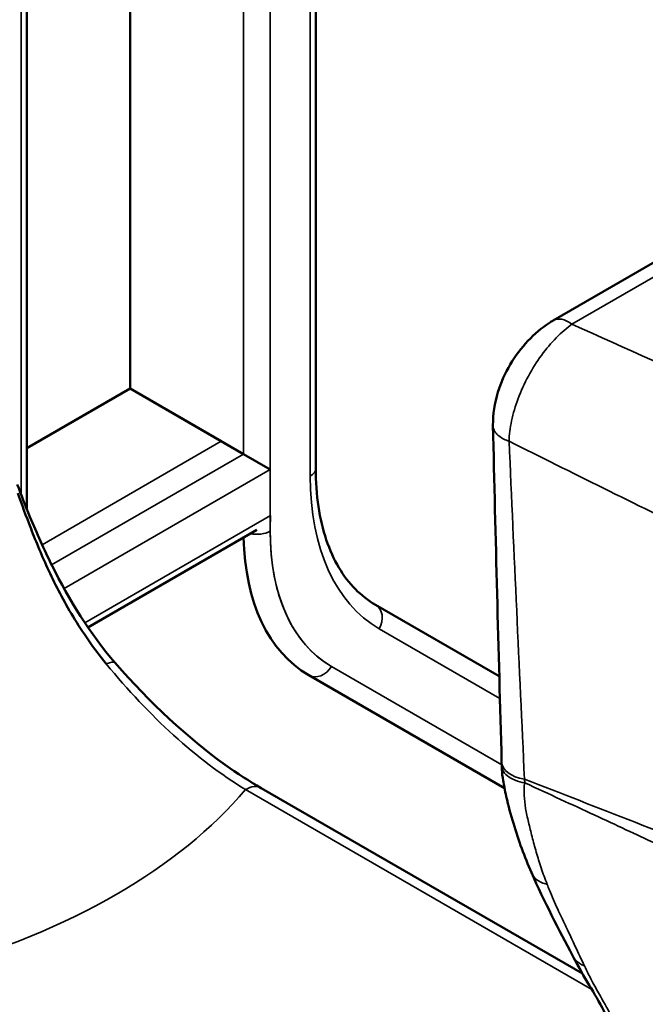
# Model space of a CAD drawing. Header units: millimetres. Extents: x 0 to 14369, y -869 to 2970.
# Tile 643 of 656: x 3814 to 3824, y 1630 to 1645. Entities that reach past the tile are written whole.
import ezdxf

# ---------------------------------------------------------------- set-up
doc = ezdxf.new("R2010")
doc.units = ezdxf.units.MM
doc.header["$LTSCALE"] = 10
doc.layers.add('Sichtbar (ISO)', color=7, linetype='Continuous', lineweight=50)
doc.layers.add('Sichtbar schmal (ISO)', color=7, linetype='Continuous', lineweight=35)

msp = doc.modelspace()

# ---------------------------------------------------------------- linework, layer by layer
at = {"layer": 'Sichtbar (ISO)'}
for p, q in [((3818.921, 1638.242), (3818.921, 1662.93)), ((3818.921, 1638.242), (3818.921, 1662.93)), ((3815.969, 1660.988), (3815.969, 1639.51)), ((3815.969, 1639.51), (3815.969, 1660.988)), ((3814.325, 1637.6), (3814.325, 1660.783)), ((3814.325, 1637.6), (3814.325, 1660.783)), ((3830.24, 1644.949), (3822.694, 1640.593)), ((3814.325, 1638.561), (3815.969, 1639.51)), ((3815.969, 1639.51), (3814.325, 1638.561)), ((3817.419, 1638.673), (3815.969, 1639.51)), ((3815.969, 1639.51), (3817.772, 1638.469)), ((3818.197, 1638.224), (3817.772, 1638.469)), ((3814.325, 1637.463), (3814.325, 1637.463)), ((3814.325, 1637.463), (3814.325, 1637.463)), ((3815.299, 1635.715), (3817.984, 1637.266)), ((3821.838, 1634.938), (3819.868, 1636.075)), ((3821.838, 1634.938), (3819.868, 1636.075)), ((3815.205, 1635.661), (3815.206, 1635.661)), ((3818.808, 1634.956), (3821.922, 1633.158)), ((3818.808, 1634.956), (3821.922, 1633.158)), ((3818.054, 1633.16), (3823.159, 1630.212)), ((3823.007, 1630.489), (3823.007, 1630.489))]:
    msp.add_line(p, q, dxfattribs=at)
for centre, major_axis, ratio, start_param, end_param in [((3821.308, 1639.286), (-2.5, -4.33), 0.57735, 5.522643, 6.283185), ((3815.356, 1634.82), (0.377, 0.328), 0.260129, 6.283184, 6.283848), ((3822.375, 1633.591), (-0.5, -0.014), 0.595235, 0.000004, 0.003937)]:
    msp.add_ellipse(centre, major_axis=major_axis, ratio=ratio, start_param=start_param, end_param=end_param, dxfattribs=at)
for points, knots in [([(3821.738, 1638.929), (3821.737, 1639.098), (3821.762, 1639.279), (3821.863, 1639.606), (3821.931, 1639.756), (3822.093, 1640.03), (3822.189, 1640.157), (3822.398, 1640.38), (3822.513, 1640.479), (3822.655, 1640.569), (3822.674, 1640.581), (3822.694, 1640.593)], [0, 0, 0, 0, 0.0567267, 0.0567267, 0.1052116, 0.1052116, 0.1522458, 0.1522458, 0.1996317, 0.1996317, 0.2071699, 0.2071699, 0.2071699, 0.2071699]), ([(3818.921, 1638.242), (3818.921, 1638.029), (3818.935, 1637.826), (3818.992, 1637.445), (3819.034, 1637.268), (3819.143, 1636.944), (3819.21, 1636.797), (3819.365, 1636.535), (3819.453, 1636.421), (3819.647, 1636.224), (3819.753, 1636.142), (3819.868, 1636.075)], [3.1415927, 3.1415927, 3.1415927, 3.1415927, 3.2986723, 3.2986723, 3.4557519, 3.4557519, 3.6128316, 3.6128316, 3.7699112, 3.7699112, 3.9269908, 3.9269908, 3.9269908, 3.9269908]), ([(3818.921, 1638.242), (3818.921, 1638.029), (3818.935, 1637.826), (3818.992, 1637.445), (3819.034, 1637.268), (3819.143, 1636.944), (3819.21, 1636.797), (3819.365, 1636.535), (3819.453, 1636.421), (3819.647, 1636.224), (3819.753, 1636.142), (3819.868, 1636.075)], [3.1415927, 3.1415927, 3.1415927, 3.1415927, 3.2986723, 3.2986723, 3.4557519, 3.4557519, 3.6128316, 3.6128316, 3.7699112, 3.7699112, 3.9269908, 3.9269908, 3.9269908, 3.9269908]), ([(3814.175, 1637.985), (3814.234, 1637.828), (3814.303, 1637.652), (3814.482, 1637.218), (3814.599, 1636.954), (3814.999, 1636.153), (3815.329, 1635.614), (3815.734, 1635.148)], [0.011219, 0.011219, 0.011219, 0.011219, 0.0774711, 0.0774711, 0.1707457, 0.1707457, 0.3635278, 0.3635278, 0.3635278, 0.3635278]), ([(3814.184, 1637.849), (3814.245, 1637.676), (3814.383, 1637.297), (3814.66, 1636.624), (3815.04, 1635.888), (3815.387, 1635.384), (3815.59, 1635.135)], [0.0021521, 0.0021521, 0.0021521, 0.0021521, 0.25, 0.5, 0.75, 1, 1, 1, 1]), ([(3815.734, 1635.148), (3816.282, 1634.517), (3816.883, 1633.956), (3817.673, 1633.393), (3817.864, 1633.27), (3818.054, 1633.16)], [0, 0, 0, 0, 0.2603472, 0.2603472, 0.3429717, 0.3429717, 0.3429717, 0.3429717]), ([(3821.877, 1633.518), (3821.876, 1633.537), (3821.876, 1633.554), (3821.876, 1633.571), (3821.876, 1633.574), (3821.876, 1633.576)], [0, 0, 0, 0, 0.006247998, 0.006247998, 0.007406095, 0.007406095, 0.007406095, 0.007406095]), ([(3822.349, 1631.816), (3822.239, 1632.066), (3822.144, 1632.327), (3822.021, 1632.737), (3821.983, 1632.878), (3821.939, 1633.071), (3821.929, 1633.119), (3821.913, 1633.205), (3821.906, 1633.241), (3821.89, 1633.336), (3821.882, 1633.397), (3821.878, 1633.478), (3821.877, 1633.498), (3821.877, 1633.518)], [0, 0, 0, 0, 0.1182305, 0.1182305, 0.178174, 0.178174, 0.1967044, 0.1967044, 0.2120995, 0.2120995, 0.2325805, 0.2325805, 0.2392735, 0.2392735, 0.2392735, 0.2392735]), ([(3823.778, 1628.629), (3823.744, 1628.971), (3823.663, 1629.261), (3823.422, 1629.792), (3823.246, 1630.052), (3823.056, 1630.396), (3823.031, 1630.442), (3823.007, 1630.489)], [0, 0, 0, 0, 0.1409185, 0.1409185, 0.2952903, 0.2952903, 0.3186021, 0.3186021, 0.3186021, 0.3186021])]:
    msp.add_open_spline(points, degree=3, knots=knots, dxfattribs=at)
for points in [[(3821.876, 1633.577), (3821.826, 1635.358), (3821.78, 1637.141), (3821.737, 1638.926)], [(3821.738, 1638.929), (3821.738, 1638.928), (3821.738, 1638.927), (3821.738, 1638.926)], [(3823.007, 1630.489), (3822.784, 1630.916), (3822.553, 1631.351), (3822.348, 1631.817)]]:
    msp.add_open_spline(points, degree=3, dxfattribs=at)
at = {"layer": 'Sichtbar schmal (ISO)'}
for p, q in [((3817.772, 1662.947), (3817.772, 1638.469)), ((3817.772, 1638.469), (3817.772, 1662.947)), ((3818.197, 1637.245), (3818.197, 1662.947)), ((3818.197, 1662.947), (3818.197, 1638.224)), ((3818.833, 1662.807), (3818.833, 1638.119)), ((3818.833, 1638.119), (3818.833, 1662.807)), ((3814.237, 1660.661), (3814.237, 1637.823)), ((3814.237, 1637.823), (3814.237, 1660.661)), ((3822.994, 1640.535), (3830.54, 1644.892)), ((3817.419, 1638.673), (3814.569, 1637.028)), ((3817.772, 1638.469), (3814.722, 1636.708)), ((3818.197, 1638.224), (3814.919, 1636.332)), ((3814.237, 1637.702), (3814.237, 1637.701)), ((3814.237, 1637.701), (3814.237, 1637.702)), ((3815.249, 1635.788), (3818.203, 1637.493)), ((3814.51, 1636.994), (3814.51, 1636.994)), ((3814.653, 1636.668), (3814.652, 1636.668)), ((3814.84, 1636.287), (3814.839, 1636.286)), ((3815.157, 1635.735), (3815.158, 1635.735)), ((3821.848, 1634.586), (3819.931, 1635.693)), ((3819.931, 1635.693), (3821.848, 1634.586)), ((3819.17, 1635.093), (3821.877, 1633.53)), ((3821.877, 1633.53), (3819.17, 1635.093)), ((3817.804, 1633.136), (3823.31, 1629.956))]:
    msp.add_line(p, q, dxfattribs=at)
for centre, major_axis, ratio, start_param, end_param in [((3822.944, 1640.16), (-0.25, 0.433), 0.57735, 5.355885, 6.283134), ((3818.621, 1638.242), (0.3, 0), 0.57735, 5.497787, 6.283185), ((3818.621, 1638.242), (0.3, 0), 0.57735, 5.497787, 6.283185), ((3822.581, 1640.283), (-2.65, -4.59), 0.57735, 5.497787, 6.283185), ((3822.581, 1640.283), (-2.65, -4.59), 0.57735, 5.497787, 6.283185), ((3821.52, 1639.163), (-2.35, -4.07), 0.57735, 5.433914, 6.283185), ((3821.308, 1639.286), (-2.5, -4.33), 0.57735, 5.522643, 6.283185), ((3817.984, 1637.367), (-0.3, 0), 0.57735, 1.212477, 2.356194), ((3821.52, 1639.163), (-2.35, -4.07), 0.57735, 5.497787, 6.283185), ((3819.718, 1635.816), (0.15, 0.26), 0.816497, 4.712389, 6.283185), ((3819.718, 1635.816), (0.15, 0.26), 0.816497, 4.712389, 6.283185), ((3815.356, 1634.82), (0.377, 0.328), 0.260129, 0.000663, 0.699265), ((3818.958, 1635.215), (-0.15, -0.26), 0.816497, 0, 1.570796), ((3818.958, 1635.215), (-0.15, -0.26), 0.816497, 0, 1.570796), ((3822.375, 1633.591), (-0.5, -0.014), 0.595235, 0.003937, 1.277481), ((3817.804, 1632.727), (0.25, 0.433), 0.57735, 0, 0.785404), ((3808.191, 1635.828), (-10.684, 0), 0.57735, 2.022432, 2.689957)]:
    msp.add_ellipse(centre, major_axis=major_axis, ratio=ratio, start_param=start_param, end_param=end_param, dxfattribs=at)
for points in [[(3821.994, 1638.675), (3821.992, 1638.775), (3822.026, 1638.995), (3822.128, 1639.352), (3822.293, 1639.713), (3822.503, 1640.047), (3822.743, 1640.331), (3822.911, 1640.476), (3822.994, 1640.535)], [(3822.994, 1640.535), (3823.846, 1640.153), (3824.697, 1639.771), (3825.547, 1639.388)], [(3824.998, 1637.187), (3823.995, 1637.678), (3822.994, 1638.173), (3821.994, 1638.675)], [(3821.994, 1638.675), (3822.073, 1636.878), (3822.156, 1635.088), (3822.239, 1633.302)], [(3817.804, 1633.136), (3817.024, 1633.609), (3816.275, 1634.298), (3815.59, 1635.135)], [(3822.243, 1633.243), (3822.232, 1633.177), (3822.229, 1633.045), (3822.253, 1632.839), (3822.301, 1632.619), (3822.359, 1632.386), (3822.424, 1632.143), (3822.503, 1631.89), (3822.565, 1631.717), (3822.599, 1631.629)], [(3822.239, 1633.302), (3822.24, 1633.283), (3822.242, 1633.263), (3822.243, 1633.243)], [(3829.067, 1629.785), (3828.723, 1629.991), (3828.037, 1630.39), (3827.016, 1630.948), (3826.007, 1631.47), (3825.033, 1631.945), (3824.355, 1632.264), (3823.367, 1632.724), (3822.637, 1633.062), (3822.243, 1633.243)]]:
    msp.add_open_spline(points, degree=3, dxfattribs=at)
for points, knots in [([(3821.738, 1638.926), (3821.738, 1638.913), (3821.739, 1638.901), (3821.742, 1638.889), (3821.748, 1638.864), (3821.759, 1638.84), (3821.775, 1638.818), (3821.79, 1638.796), (3821.81, 1638.776), (3821.832, 1638.758), (3821.856, 1638.739), (3821.882, 1638.722), (3821.91, 1638.708), (3821.937, 1638.695), (3821.965, 1638.684), (3821.994, 1638.675)], [0.4373551, 0.4373551, 0.4373551, 0.4373551, 0.5, 0.5, 0.5, 0.6269062, 0.6269062, 0.6269062, 0.75, 0.75, 0.75, 0.8776821, 0.8776821, 0.8776821, 0.9999772, 0.9999772, 0.9999772, 0.9999772]), ([(3822.243, 1633.243), (3822.19, 1633.251), (3822.136, 1633.265), (3822.089, 1633.284), (3822.042, 1633.304), (3822, 1633.327), (3821.967, 1633.355), (3821.934, 1633.382), (3821.909, 1633.413), (3821.894, 1633.446), (3821.883, 1633.469), (3821.878, 1633.493), (3821.877, 1633.518)], [0, 0, 0, 0, 0.1666667, 0.1666667, 0.1666667, 0.3333333, 0.3333333, 0.3333333, 0.5, 0.5, 0.5, 0.6193302, 0.6193302, 0.6193302, 0.6193302]), ([(3822.239, 1633.302), (3822.825, 1633.074), (3823.41, 1632.845), (3823.997, 1632.616), (3824.597, 1632.381), (3825.198, 1632.146), (3825.8, 1631.913), (3825.95, 1631.855), (3826.101, 1631.797), (3826.252, 1631.739), (3826.403, 1631.681), (3826.554, 1631.623), (3826.705, 1631.565), (3826.856, 1631.507), (3827.007, 1631.45), (3827.158, 1631.393), (3827.31, 1631.336), (3827.461, 1631.279), (3827.613, 1631.222), (3827.959, 1631.092), (3828.306, 1630.961), (3828.653, 1630.833)], [0, 0, 0, 0, 0.275282, 0.275282, 0.275282, 0.557214, 0.557214, 0.557214, 0.627697, 0.627697, 0.627697, 0.69818, 0.69818, 0.69818, 0.768663, 0.768663, 0.768663, 0.839146, 0.839146, 0.839146, 1, 1, 1, 1]), ([(3822.349, 1631.816), (3822.355, 1631.802), (3822.377, 1631.761), (3822.451, 1631.679), (3822.54, 1631.642), (3822.599, 1631.629)], [0.5639149, 0.5639149, 0.5639149, 0.5639149, 0.6247675, 0.7499678, 0.9999646, 0.9999646, 0.9999646, 0.9999646]), ([(3823.191, 1630.335), (3823.142, 1630.437), (3823.094, 1630.54), (3823.045, 1630.643), (3822.999, 1630.742), (3822.953, 1630.842), (3822.906, 1630.94), (3822.901, 1630.952), (3822.895, 1630.963), (3822.89, 1630.975), (3822.849, 1631.062), (3822.807, 1631.148), (3822.767, 1631.236), (3822.721, 1631.334), (3822.677, 1631.434), (3822.635, 1631.537), (3822.623, 1631.567), (3822.611, 1631.598), (3822.599, 1631.629)], [0, 0, 0, 0, 0.2405736, 0.2405736, 0.2405736, 0.4731695, 0.4731695, 0.4731695, 0.5, 0.5, 0.5, 0.7047926, 0.7047926, 0.7047926, 0.9324323, 0.9324323, 0.9324323, 1, 1, 1, 1]), ([(3823.007, 1630.489), (3823.019, 1630.465), (3823.035, 1630.443), (3823.053, 1630.423), (3823.091, 1630.382), (3823.14, 1630.353), (3823.191, 1630.335)], [0.6358402, 0.6358402, 0.6358402, 0.6358402, 0.7516945, 0.7516945, 0.7516945, 0.9997917, 0.9997917, 0.9997917, 0.9997917]), ([(3823.968, 1628.409), (3823.951, 1628.55), (3823.927, 1628.687), (3823.893, 1628.823), (3823.885, 1628.853), (3823.878, 1628.883), (3823.869, 1628.913), (3823.823, 1629.078), (3823.761, 1629.241), (3823.688, 1629.397), (3823.672, 1629.431), (3823.656, 1629.465), (3823.639, 1629.499), (3823.579, 1629.618), (3823.512, 1629.733), (3823.445, 1629.852), (3823.406, 1629.921), (3823.367, 1629.99), (3823.328, 1630.062), (3823.281, 1630.15), (3823.236, 1630.242), (3823.191, 1630.335)], [0, 0, 0, 0, 0.204896, 0.204896, 0.204896, 0.25, 0.25, 0.25, 0.5, 0.5, 0.5, 0.554966, 0.554966, 0.554966, 0.75, 0.75, 0.75, 0.862022, 0.862022, 0.862022, 1, 1, 1, 1])]:
    msp.add_open_spline(points, degree=3, knots=knots, dxfattribs=at)

doc.saveas('drawing.dxf')
